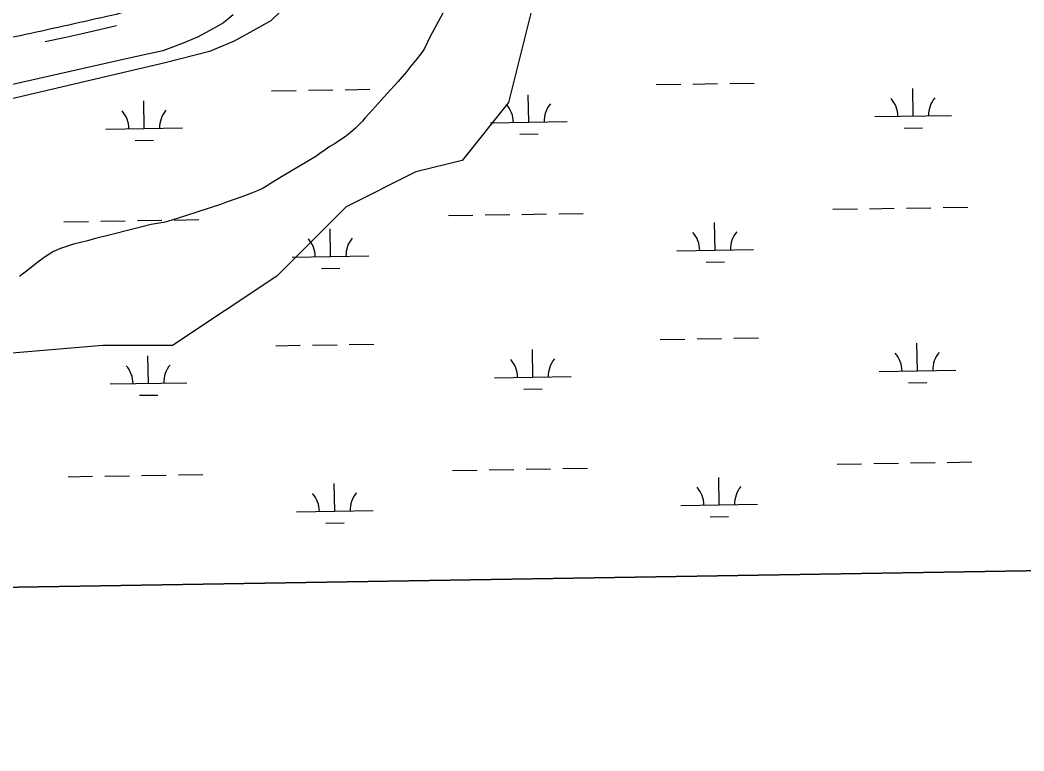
# Model space of a CAD drawing. Extents: x 3855477 to 3893699, y 299188 to 325115.
# Drawn here: x 3872850 to 3874161, y 304617 to 305571 of the extents above; entities that cross this region are included whole.
import ezdxf

# ---------------------------------------------------------------- set-up
doc = ezdxf.new("R2010")
doc.units = 0
for name, color, linetype in [('V-GRID-FRAM', 7, 'Continuous'), ('V-LEVE-TOET', 7, 'Continuous'), ('V-ROAD-CNTR', 7, 'Continuous'), ('V-TOPO-SHOR', 7, 'Continuous'), ('V-WETL-SWMP', 7, 'Continuous')]:
    doc.layers.add(name, color=color, linetype=linetype)

msp = doc.modelspace()

# ---------------------------------------------------------------- linework, layer by layer
at = {"layer": 'V-GRID-FRAM'}
msp.add_lwpolyline([(3859445.3, 322797), (3891292.6, 323315.8), (3891596.8, 305135.9), (3859733.6, 304616.8), (3859445.3, 322797)], dxfattribs=at)
at = {"layer": 'V-LEVE-TOET'}
msp.add_lwpolyline([(3873128.7, 305577.6), (3873115.9, 305567.4), (3873103.1, 305559.6), (3873082.1, 305548.4), (3873063.5, 305540.7), (3873036.8, 305530.8), (3872992.8, 305521.2), (3872761.3, 305468.8)], dxfattribs=at)
at = {"layer": 'V-ROAD-CNTR'}
for points in [[(3872929.7, 305552.6), (3872910.4, 305548.2), (3872883.4, 305542.3)], [(3872976.4, 305563.2), (3872967.2, 305560.9), (3872929.7, 305552.6)]]:
    msp.add_lwpolyline(points, dxfattribs=at)
msp.add_spline([(3873289.7, 306444.8), (3873245.8, 306399.2), (3873209, 306330.4), (3873192.9, 306272.5), (3873196.5, 306212.6), (3873205.8, 306130.5), (3873221.4, 306008.4), (3873220.4, 305913.7), (3873209.8, 305835.9), (3873190.7, 305761.5), (3873160.2, 305704.9), (3873124.3, 305659), (3873077.1, 305618.4), (3873027.5, 305592.9), (3872963.7, 305575.5), (3872850.5, 305550.4), (3872736.2, 305526), (3872655.9, 305505), (3872546.8, 305474.6), (3872412.3, 305433.4)], degree=3, dxfattribs=at)
at = {"layer": 'V-TOPO-SHOR'}
for points in [[(3873608.8, 306098.3), (3873639.1, 305886.6), (3873533.2, 305644.7), (3873487.9, 305463.3), (3873427.4, 305387.7), (3873366.9, 305372.6), (3873276.2, 305327.2), (3873185.5, 305236.5), (3873049.4, 305145.8), (3872958.7, 305145.8), (3872777.3, 305130.7), (3872626.1, 305070.2), (3872353.9, 304994.6), (3872217.9, 304964.4), (3872066.7, 304919), (3871991.1, 304888.8)], [(3873410.7, 305594.9), (3873385.9, 305549.3), (3873378.3, 305533.7), (3873374.8, 305528.3), (3873368.6, 305520.6), (3873364.6, 305515.5), (3873360.2, 305510), (3873354.9, 305503.3), (3873349.1, 305496.6), (3873344, 305490.8), (3873338.9, 305485), (3873334, 305479.6), (3873329.8, 305474.8), (3873305.9, 305448.8), (3873300.6, 305442.7), (3873297.2, 305438.9), (3873293.3, 305434.9), (3873288.1, 305429.7), (3873281.5, 305423.6), (3873274.9, 305418.6), (3873268.8, 305414.3), (3873261.7, 305409.9), (3873254.9, 305405.8), (3873248.5, 305401.6), (3873241.5, 305396.7), (3873236.5, 305392.9), (3873193.9, 305367.4), (3873176, 305356.8), (3873171.9, 305354), (3873167.8, 305351.6), (3873161.1, 305348.3), (3873152.5, 305344.8), (3873144.9, 305342), (3873138.6, 305339.8), (3873128.8, 305336.3), (3873120.1, 305333), (3873113.3, 305330.6), (3873066.5, 305315.2), (3873058.2, 305312.5), (3873048.6, 305309.7), (3873039.8, 305307.2), (3873021.7, 305304.1), (3872970.2, 305291.1), (3872947.3, 305285.2), (3872938.3, 305282.8), (3872927.8, 305280.2), (3872920.1, 305278.2), (3872912.3, 305275.8), (3872903.3, 305272.7), (3872894.3, 305268.7), (3872887, 305264.5), (3872880, 305259.7), (3872875.4, 305256.2), (3872869.8, 305251.8), (3872862.6, 305245.9), (3872855.4, 305240.3), (3872849.9, 305236.1)]]:
    msp.add_lwpolyline(points, dxfattribs=at)
at = {"layer": 'V-WETL-SWMP'}
for p, q in [((3873203.7, 305594.9), (3873177.8, 305570)), ((3873177.8, 305570), (3873158, 305558.8)), ((3873158, 305558.8), (3873130.1, 305543.2)), ((3873130.1, 305543.2), (3873097.6, 305529.9)), ((3873097.6, 305529.9), (3873039.7, 305514.8)), ((3873039.7, 305514.8), (3872690, 305433.4)), ((3873680.7, 305486.5), (3873712.7, 305487.1)), ((3873728.7, 305487.3), (3873760.7, 305487.8)), ((3873776.7, 305488.1), (3873808.6, 305488.6)), ((3873178.8, 305478.4), (3873210.8, 305478.9)), ((3873226.8, 305479.1), (3873258.8, 305479.7)), ((3873274.8, 305479.9), (3873306.8, 305480.4)), ((3873514.4, 305437.4), (3873513.8, 305473.4)), ((3874016.2, 305445.6), (3874015.6, 305481.6)), ((3873012.5, 305429.2), (3873012, 305465.2)), ((3873966.2, 305444.8), (3874066.2, 305446.4)), ((3873464.4, 305436.6), (3873564.4, 305438.2)), ((3872962.5, 305428.4), (3873062.5, 305430)), ((3873502.6, 305421.8), (3873526.6, 305422.2)), ((3874004.5, 305429.9), (3874028.5, 305430.3)), ((3873000.8, 305413.6), (3873024.8, 305414)), ((3873409.5, 305315.6), (3873441.5, 305316.1)), ((3873457.5, 305316.4), (3873489.5, 305316.9)), ((3873505.5, 305317.2), (3873537.5, 305317.7)), ((3873553.5, 305317.9), (3873585.5, 305318.5)), ((3873911.3, 305323.8), (3873943.3, 305324.3)), ((3873959.3, 305324.6), (3873991.3, 305325.1)), ((3874007.3, 305325.3), (3874039.3, 305325.9)), ((3874055.3, 305326.1), (3874087.3, 305326.6)), ((3872907.7, 305307.4), (3872939.7, 305307.9)), ((3872955.7, 305308.2), (3872987.7, 305308.7)), ((3873003.7, 305309), (3873035.6, 305309.5)), ((3873051.6, 305309.8), (3873083.6, 305310.3)), ((3873757.6, 305270.5), (3873757, 305306.5)), ((3873255.8, 305262.3), (3873255.2, 305298.3)), ((3873205.8, 305261.5), (3873305.8, 305263.2)), ((3873707.6, 305269.7), (3873807.6, 305271.3)), ((3873745.9, 305254.9), (3873769.9, 305255.3)), ((3873244, 305246.7), (3873268, 305247.1)), ((3873184.2, 305145.7), (3873216.2, 305146.3)), ((3873232.2, 305146.5), (3873264.2, 305147)), ((3873280.2, 305147.3), (3873312.2, 305147.8)), ((3873686.1, 305153.9), (3873718.1, 305154.4)), ((3873734.1, 305154.7), (3873766.1, 305155.2)), ((3873782.1, 305155.5), (3873814.1, 305156)), ((3874021.6, 305112.9), (3874021.1, 305148.9)), ((3873018, 305096.6), (3873017.4, 305132.6)), ((3873519.8, 305104.8), (3873519.2, 305140.8)), ((3873469.8, 305103.9), (3873569.8, 305105.6)), ((3873971.6, 305112.1), (3874071.6, 305113.8)), ((3872968, 305095.8), (3873068, 305097.4)), ((3874009.9, 305097.3), (3874033.9, 305097.7)), ((3873006.2, 305081), (3873030.2, 305081.4)), ((3873508.1, 305089.1), (3873532, 305089.5)), ((3873916.8, 304991.1), (3873948.8, 304991.7)), ((3873964.8, 304991.9), (3873996.8, 304992.4)), ((3874012.8, 304992.7), (3874044.7, 304993.2)), ((3874060.7, 304993.5), (3874092.7, 304994)), ((3872913.1, 304974.8), (3872945.1, 304975.3)), ((3872961.1, 304975.6), (3872993.1, 304976.1)), ((3873009.1, 304976.4), (3873041.1, 304976.9)), ((3873057.1, 304977.1), (3873089.1, 304977.7)), ((3873414.9, 304983), (3873446.9, 304983.5)), ((3873462.9, 304983.7), (3873494.9, 304984.3)), ((3873510.9, 304984.5), (3873542.9, 304985.1)), ((3873558.9, 304985.3), (3873590.9, 304985.8)), ((3873261.2, 304929.7), (3873260.6, 304965.7)), ((3873763, 304937.9), (3873762.4, 304973.9)), ((3873713, 304937.1), (3873813, 304938.7)), ((3873211.2, 304928.9), (3873311.2, 304930.5)), ((3873751.3, 304922.3), (3873775.3, 304922.7)), ((3873249.4, 304914.1), (3873273.4, 304914.5)), ((3871082.8, 304801.7), (3875809.1, 304878.7))]:
    msp.add_line(p, q, dxfattribs=at)
for centre, start, end in [((3873459.1, 305437), 0.1615, 41.7052), ((3873569.6, 305438.8), 140.1615, 181.7052), ((3873961, 305445.1), 0.1615, 41.7052), ((3874071.4, 305446.9), 140.1615, 181.7052), ((3872957.3, 305428.8), 0.1615, 41.7052), ((3873067.8, 305430.6), 140.1615, 181.7052), ((3873702.4, 305270.1), 0.1615, 41.7052), ((3873812.8, 305271.9), 140.1615, 181.7052), ((3873200.5, 305261.9), 0.1615, 41.7052), ((3873311, 305263.7), 140.1615, 181.7052), ((3873966.4, 305112.5), 0.1615, 41.7052), ((3874076.9, 305114.3), 140.1615, 181.7052), ((3872962.7, 305096.2), 0.1615, 41.7052), ((3873073.2, 305098), 140.1615, 181.7052), ((3873464.6, 305104.3), 0.1615, 41.7052), ((3873575, 305106.1), 140.1615, 181.7052), ((3873707.8, 304937.5), 0.1615, 41.7052), ((3873818.2, 304939.3), 140.1615, 181.7052), ((3873205.9, 304929.3), 0.1615, 41.7052), ((3873316.4, 304931.1), 140.1615, 181.7052)]:
    msp.add_arc(centre, 35.2, start, end, dxfattribs=at)

doc.saveas('drawing.dxf')
